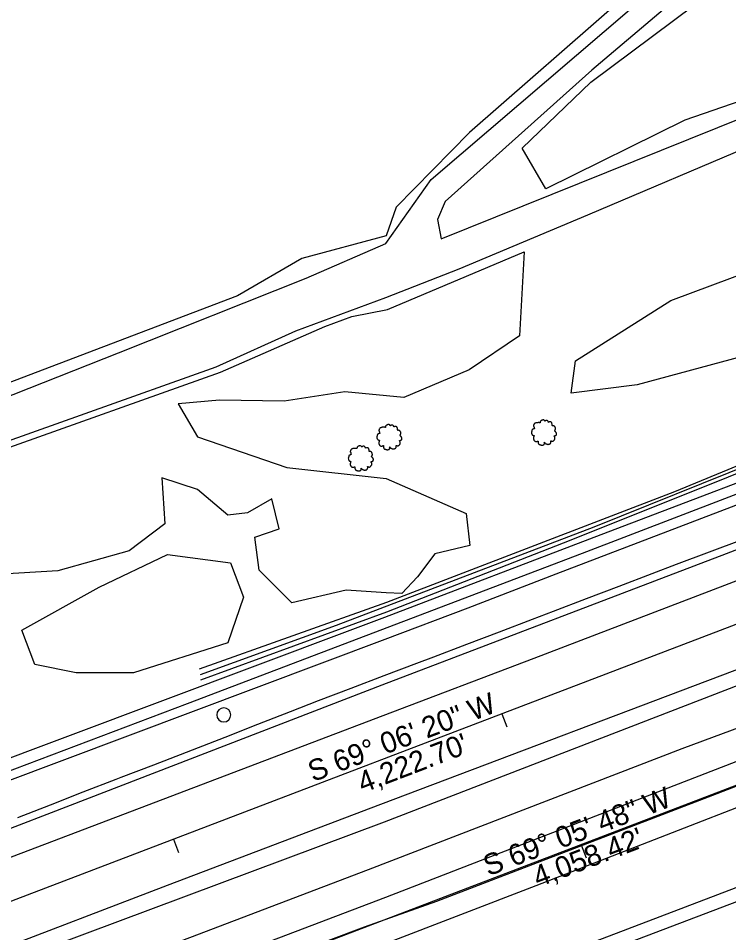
# Model space of a CAD drawing. Extents: x 1901471 to 1963503, y 756461 to 799997.
# Drawn here: x 1907395.6 to 1907597.7, y 759702.1 to 759962.1 of the extents above; entities that cross this region are included whole.
import ezdxf

# ---------------------------------------------------------------- set-up
doc = ezdxf.new("R2010")
doc.units = 0
for name, color, linetype in [('Default', 7, 'Continuous'), ('RD_DTM_BkLn1', 7, 'Continuous'), ('RD_EX_DR_ErosCtrl', 7, 'Continuous'), ('RD_EX_Fence_Other', 7, 'Continuous'), ('RD_EX_H2O', 7, 'Continuous'), ('RD_EX_Road', 7, 'Continuous'), ('RD_EX_UT', 7, 'Continuous'), ('RD_EX_VEG', 7, 'Continuous'), ('RD_HC_Cl', 7, 'Continuous'), ('RD_HC_Data', 7, 'Continuous'), ('RD_HC_Data_Tic', 7, 'Continuous')]:
    doc.layers.add(name, color=color, linetype=linetype)

# ---------------------------------------------------------------- blocks, each defined once
blk = doc.blocks.new('T2')
at = {"layer": 'RD_EX_VEG'}
for points in [[(0.05233333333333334, 7.213166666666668), (-0.24750000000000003, 7.238166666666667), (-0.5723333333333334, 7.138166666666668), (-0.8222500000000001, 7.038250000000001), (-1.0471666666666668, 6.963250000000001), (-1.2720833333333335, 6.863250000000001), (-1.5719166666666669, 6.688416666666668), (-1.7968333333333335, 6.488416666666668), (-1.9218333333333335, 6.2385833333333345), (-1.9718333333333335, 6.013666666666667), (-2.0217500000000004, 5.738833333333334), (-2.0217500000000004, 5.563833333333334), (-2.146666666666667, 5.538833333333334), (-2.296666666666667, 5.563833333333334), (-2.5465000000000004, 5.638833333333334), (-2.796416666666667, 5.638833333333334), (-3.0463333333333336, 5.638833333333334), (-3.3961666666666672, 5.613833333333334), (-3.7460000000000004, 5.613833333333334), (-4.020833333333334, 5.563833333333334), (-4.345750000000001, 5.513916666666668), (-4.720583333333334, 5.389000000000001), (-5.0704166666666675, 5.264000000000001), (-5.37025, 5.014083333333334), (-5.620166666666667, 4.539333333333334), (-5.745166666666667, 4.189500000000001), (-5.895083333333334, 3.9395833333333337), (-5.745166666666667, 3.489833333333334), (-5.570166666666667, 3.139916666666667), (-5.545250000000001, 2.9400000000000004), (-5.470250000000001, 2.5152500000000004), (-5.37025, 2.2903333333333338), (-5.245333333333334, 2.0903333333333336), (-5.320250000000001, 2.065416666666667), (-5.695166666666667, 2.015416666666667), (-5.995000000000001, 1.9155000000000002), (-6.419833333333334, 1.6905833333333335), (-6.644750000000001, 1.465666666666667), (-6.744750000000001, 1.1407500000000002), (-6.769666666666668, 0.7909166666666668), (-6.869583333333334, 0.5910833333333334), (-6.944583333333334, 0.3161666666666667), (-6.969583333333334, 0.2411666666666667), (-7.019583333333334, -0.08366666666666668), (-6.9195833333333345, -0.5335000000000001), (-6.894583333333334, -0.8833333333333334), (-6.769666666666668, -1.1082500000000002), (-6.619750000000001, -1.2830833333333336), (-6.444833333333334, -1.5330000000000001), (-6.045000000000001, -1.7579166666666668), (-5.7201666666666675, -1.8579166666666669), (-5.520250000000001, -1.8828333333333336), (-5.695166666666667, -2.382666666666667), (-5.745166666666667, -2.7325000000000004), (-5.870083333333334, -3.132333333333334), (-5.870083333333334, -3.2072500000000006), (-5.920000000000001, -3.682083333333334), (-5.770166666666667, -4.007000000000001), (-5.695166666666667, -4.38175), (-5.520250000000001, -4.606666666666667), (-5.245333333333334, -4.906583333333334), (-4.9205000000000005, -5.131416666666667), (-4.420666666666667, -5.256416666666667), (-4.020833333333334, -5.231416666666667), (-3.4460833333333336, -5.056500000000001), (-3.1962500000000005, -4.9815000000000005), (-3.2212500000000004, -5.156416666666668), (-3.1962500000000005, -5.531333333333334), (-3.1962500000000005, -5.956083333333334), (-3.0463333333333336, -6.280916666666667), (-2.946333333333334, -6.555833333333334), (-2.796416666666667, -6.805750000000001), (-2.4715000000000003, -7.030583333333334), (-2.07175, -7.1055833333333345), (-1.6469166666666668, -7.2555000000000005), (-1.1970833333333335, -7.330500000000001), (-0.6973333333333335, -7.355500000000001), (-0.09758333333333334, -7.205583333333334), (0.17725000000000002, -7.080583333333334), (0.27725000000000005, -6.905666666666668), (0.47716666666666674, -6.530833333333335), (0.4271666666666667, -6.3059166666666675), (0.4521666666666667, -5.706166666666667), (0.5520833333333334, -5.881166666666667), (0.7270833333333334, -6.231000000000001), (1.2268333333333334, -6.530833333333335), (1.626666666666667, -6.705750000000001), (2.101416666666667, -6.8557500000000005), (2.4013333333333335, -6.930666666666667), (2.8760833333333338, -6.8557500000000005), (3.2510000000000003, -6.780750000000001), (3.6257500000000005, -6.655750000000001), (3.9256666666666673, -6.380916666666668), (4.100583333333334, -6.106000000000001), (4.1505833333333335, -5.831166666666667), (4.2255, -5.456333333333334), (4.275500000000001, -5.281416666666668)], [(4.275500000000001, -5.281416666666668), (4.200583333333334, -5.106416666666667), (4.1505833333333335, -4.856583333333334), (4.2255, -4.881583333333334), (4.4004166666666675, -4.931583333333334), (4.675333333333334, -5.056500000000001), (4.900250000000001, -5.131416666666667), (5.225083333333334, -5.106416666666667), (5.500000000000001, -5.006500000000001), (5.949750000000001, -4.731583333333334), (6.224666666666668, -4.256833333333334), (6.499500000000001, -3.8570000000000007), (6.5745000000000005, -3.5321666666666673), (6.524500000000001, -3.3072500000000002), (6.499500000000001, -2.8075000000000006), (6.299583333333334, -2.5575833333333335), (6.249583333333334, -2.432666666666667), (6.1496666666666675, -2.0328333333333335), (6.224666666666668, -1.9828333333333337), (6.499500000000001, -1.9328333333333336), (6.874333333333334, -1.8079166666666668), (7.149250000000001, -1.6830000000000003), (7.374166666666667, -1.5080000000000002), (7.449083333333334, -1.2830833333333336), (7.424166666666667, -0.8833333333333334), (7.4740833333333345, -0.48350000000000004), (7.399166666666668, -0.3335), (7.299166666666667, -0.1836666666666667), (7.224166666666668, 0.016333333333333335), (7.074250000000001, 0.16616666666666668), (6.974333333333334, 0.3161666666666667), (6.874333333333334, 0.41608333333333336), (6.749416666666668, 0.5660833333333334), (6.5745000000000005, 0.6910000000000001), (6.424583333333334, 0.7410000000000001), (6.374583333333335, 0.8909166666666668), (6.524500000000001, 1.0908333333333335), (6.5745000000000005, 1.1907500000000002), (6.599416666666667, 1.4156666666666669), (6.824416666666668, 1.7655000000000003), (6.874333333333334, 2.1653333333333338), (6.824416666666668, 2.590166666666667), (6.774416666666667, 2.8650833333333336), (6.624416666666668, 3.139916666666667), (6.424583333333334, 3.3898333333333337), (6.299583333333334, 3.5647500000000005), (6.124666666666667, 3.689666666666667), (5.799833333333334, 3.814666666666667), (5.549916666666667, 3.864583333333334), (5.200083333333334, 3.864583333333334), (5.000166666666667, 3.9145833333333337), (5.025166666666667, 3.964583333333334), (5.025166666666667, 4.1145000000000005), (5.025166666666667, 4.389416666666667), (4.950166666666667, 4.839166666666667), (4.800250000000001, 5.339), (4.800250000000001, 5.364000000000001), (4.7002500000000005, 5.613833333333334), (4.475416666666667, 5.813750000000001), (4.3005, 5.913666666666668), (4.100583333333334, 6.038666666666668), (3.850666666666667, 6.063666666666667), (3.5508333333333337, 6.063666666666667), (3.2759166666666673, 6.013666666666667), (3.0760000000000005, 5.913666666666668), (2.9010833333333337, 5.788750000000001), (2.8260833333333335, 5.938666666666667), (2.726166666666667, 6.2385833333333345), (2.676166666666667, 6.3885000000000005), (2.52625, 6.563416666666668), (2.301416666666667, 6.7633333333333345), (1.8515000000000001, 6.888250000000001), (1.2268333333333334, 6.813333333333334), (0.9269166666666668, 6.613416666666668), (0.7770000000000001, 6.438500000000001), (0.7270833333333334, 6.563416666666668), (0.5270833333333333, 6.7633333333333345), (0.4271666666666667, 6.938250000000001), (0.25225000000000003, 7.063250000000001), (0.10233333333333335, 7.163166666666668), (0.0023333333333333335, 7.213166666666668)]]:
    blk.add_spline(points, degree=3, dxfattribs=at)
blk = doc.blocks.new('OP')
at = {"layer": 'Default'}
for centre, start, end in [((7.776250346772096e-18, 0), 90.00000000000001, 270), ((-7.776250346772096e-18, 0), 270, 90)]:
    blk.add_arc(centre, 0.12700000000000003, start, end, dxfattribs=at)

msp = doc.modelspace()

# ---------------------------------------------------------------- linework, layer by layer
at = {"layer": 'RD_DTM_BkLn1'}
for points in [[(1907445.161128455, 759754.0955604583), (1907454.4646346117, 759757.7346724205), (1907463.7681407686, 759761.3737843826), (1907473.0716469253, 759765.0128963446), (1907481.0303058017, 759768.1259647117), (1907490.3682020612, 759771.6701815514), (1907499.7060983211, 759775.2143983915), (1907509.0439945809, 759778.7586152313), (1907513.877923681, 759780.5933425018), (1907523.2173237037, 759784.1478800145), (1907532.5567237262, 759787.7024175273), (1907541.8961237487, 759791.25695504), (1907547.925991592, 759793.551898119), (1907557.2567133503, 759797.1239322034), (1907566.5874351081, 759800.6959662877), (1907575.918156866, 759804.268000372), (1907582.903178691, 759806.9420417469), (1907592.2637629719, 759810.4390555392), (1907601.6243472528, 759813.9360693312)], [(1907395.4999227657, 759734.884367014), (1907404.8157689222, 759738.5059009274), (1907414.1316150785, 759742.12743484), (1907423.4474612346, 759745.7489687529), (1907424.869500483, 759746.3017863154), (1907434.1964820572, 759749.8841695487), (1907443.5234636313, 759753.4665527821), (1907445.161128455, 759754.0955604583)]]:
    msp.add_lwpolyline(points, dxfattribs=at)
at = {"layer": 'RD_EX_DR_ErosCtrl'}
for points in [[(1907823.4400000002, 759957.9400000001), (1907796.7700000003, 759930.9600000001), (1907779.8600000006, 759915.55), (1907755.9500000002, 759900.2100000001), (1907739.1700000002, 759891.32), (1907711.8700000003, 759879.6800000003), (1907683.1900000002, 759868.2200000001), (1907659.1500000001, 759858.83), (1907607.8100000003, 759837.9800000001), (1907582.2700000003, 759827.4600000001), (1907500.3700000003, 759796.0300000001), (1907447.0800000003, 759777.07)], [(1907800.1500000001, 759927.2600000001), (1907789.8800000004, 759915.1200000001), (1907784.8700000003, 759908.1700000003), (1907772.9800000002, 759897.9000000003), (1907757.3200000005, 759887.8800000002), (1907745.1800000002, 759882.1200000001), (1907715.6300000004, 759868.5300000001), (1907673.6800000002, 759852.5100000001), (1907621.7100000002, 759832.0300000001), (1907548.5800000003, 759804.05), (1907523.5400000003, 759794.4000000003), (1907499.9200000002, 759785.4400000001), (1907390.8300000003, 759744.5000000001)], [(1907303.8400000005, 759718.2900000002), (1907490.0000000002, 759788.1300000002), (1907499.9200000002, 759791.82), (1907561.4800000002, 759815.32), (1907629.2200000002, 759841.1700000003), (1907689.9600000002, 759863.9000000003), (1907728.5200000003, 759878.7400000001), (1907764.8400000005, 759899.7800000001), (1907778.4900000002, 759909.6700000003), (1907779.3600000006, 759910.8600000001), (1907767.7200000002, 759902.8400000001), (1907729.4000000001, 759883.5000000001), (1907682.9400000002, 759865.7200000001), (1907629.4700000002, 759844.6200000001), (1907595.0400000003, 759830.5900000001), (1907550.5900000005, 759812.8700000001), (1907500.3700000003, 759793.2800000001), (1907447.5000000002, 759773.8900000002)]]:
    msp.add_lwpolyline(points, dxfattribs=at)
msp.add_lwpolyline([(1907500.0500000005, 759712.1100000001), (1907293.7100000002, 759633.7400000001), (1907133.4900000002, 759573.0900000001), (1907139.0900000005, 759561.8900000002), (1907312.64, 759628.0000000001), (1907413.4100000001, 759666.3900000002), (1907500.0500000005, 759699.05), (1907542.9400000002, 759715.57), (1907643.9000000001, 759754.7900000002), (1907753.4500000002, 759796.9700000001), (1907748.1000000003, 759807.6600000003), (1907688.7500000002, 759784.4700000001), (1907626.7200000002, 759761.0900000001)], close=True, dxfattribs=at)
at = {"layer": 'RD_EX_Fence_Other'}
msp.add_lwpolyline([(1907090.3000000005, 759565.6200000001), (1907179.8800000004, 759599.4800000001), (1907315.3100000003, 759651.6000000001), (1907495.2600000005, 759720.1100000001), (1907584.4500000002, 759754.4900000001), (1907659.4200000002, 759782.2400000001), (1907794.0700000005, 759833.8800000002), (1907898.1100000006, 759873.9900000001), (1908003.39, 759913.6500000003), (1908138.5000000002, 759964.7400000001), (1908273.3000000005, 760016.5300000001), (1908393.1100000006, 760062.05), (1908468.4000000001, 760090.8900000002), (1908587.7400000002, 760136.2600000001), (1908677.2500000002, 760170.6500000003), (1908811.9000000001, 760222.1300000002), (1908930.7800000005, 760267.5100000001), (1909094.9600000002, 760330.7300000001), (1909214.6900000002, 760376.6600000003), (1909288.6200000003, 760404.6900000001)], dxfattribs=at)
at = {"layer": 'RD_EX_H2O'}
for points in [[(1907920.3300000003, 760008.7500000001), (1907864.4700000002, 759985.7300000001), (1907847.5900000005, 759975.07), (1907817.2000000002, 759948.2100000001), (1907788.8100000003, 759919.9700000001), (1907777.4500000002, 759911.6100000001), (1907754.2800000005, 759897.1800000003), (1907707.6300000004, 759876.1600000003), (1907678.3100000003, 759865.2600000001), (1907649.7700000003, 759853.6800000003), (1907605.5700000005, 759836.0300000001), (1907559.3800000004, 759817.4600000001), (1907486.0200000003, 759789.4500000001), (1907447.3500000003, 759775.4800000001)], [(1907788.1500000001, 759919.4900000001), (1907787.5800000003, 759915.7500000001), (1907765.3300000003, 759896.1100000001), (1907731.8700000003, 759878.4600000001), (1907666.6500000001, 759852.06), (1907638.2600000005, 759841.4700000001), (1907556.0000000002, 759809.9400000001), (1907443.6700000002, 759767.2000000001), (1907327.8000000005, 759723.3800000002), (1907218.6800000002, 759684.1700000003), (1907129.9800000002, 759650.6400000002), (1907107.7300000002, 759641.4300000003)], [(1907743.4100000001, 759798.6000000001), (1907698.6700000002, 759781.6700000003), (1907629.6900000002, 759755.2000000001), (1907593.1600000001, 759741.1200000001), (1907514.64, 759711.0200000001), (1907494.0000000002, 759703.7100000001), (1907367.9000000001, 759656.2500000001), (1907259.14, 759614.1300000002), (1907138.9000000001, 759567.3400000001), (1907007.2100000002, 759517.0900000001), (1906848.3200000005, 759456.7100000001), (1906773.14, 759428.4500000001), (1906745.9500000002, 759417.9200000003)]]:
    msp.add_lwpolyline(points, dxfattribs=at)
at = {"layer": 'RD_EX_Road'}
for points in [[(1905899.8000000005, 759123.07), (1906075.6300000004, 759189.9000000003), (1906387.6500000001, 759309.0400000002), (1906672.5800000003, 759418.6500000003), (1906870.2200000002, 759494.1400000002), (1907083.9200000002, 759575.4100000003), (1907263.5100000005, 759645.3900000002), (1907499.7800000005, 759733.6800000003), (1907666.8500000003, 759798.1500000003), (1907826.7000000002, 759859.5200000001), (1907906.4700000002, 759890.05), (1907994.9000000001, 759923.83), (1908090.4300000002, 759959.9300000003), (1908208.2300000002, 760004.3800000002), (1908340.7200000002, 760055.2400000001), (1908444.9100000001, 760095.3500000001), (1908616.5100000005, 760160.2800000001), (1908703.2300000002, 760193.6000000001), (1908792.7400000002, 760227.9900000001), (1908886.1200000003, 760264.2400000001), (1908987.2200000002, 760302.6600000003), (1909099.9200000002, 760345.4000000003), (1909184.1700000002, 760377.9000000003), (1909332.7000000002, 760434.1900000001)], [(1905898.9400000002, 759153.33), (1906088.6700000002, 759225.5200000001), (1906311.9000000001, 759310.0400000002), (1906544.1600000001, 759399.8400000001), (1906708.1900000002, 759461.7900000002), (1906882.2600000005, 759529.2600000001), (1907107.5000000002, 759614.2900000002), (1907382.9000000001, 759719.6300000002), (1907499.4300000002, 759763.83), (1907542.4100000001, 759780.1400000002), (1907689.7300000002, 759836.57), (1907806.7600000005, 759880.8600000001), (1907961.0400000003, 759939.9100000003), (1908055.0300000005, 759976.0100000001), (1908149.64, 760012.2600000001), (1908247.3400000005, 760049.2800000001), (1908337.3200000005, 760083.8400000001), (1908444.7600000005, 760124.57), (1908579.8700000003, 760175.6600000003), (1908714.9800000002, 760227.7600000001), (1908872.2000000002, 760288.05), (1909004.3800000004, 760338.9100000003), (1909100.0700000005, 760375.2400000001), (1909237.0700000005, 760427.6400000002)], [(1905900.2300000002, 759127.57), (1906144.3500000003, 759221.2500000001), (1906390.6600000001, 759315.81), (1906562.7200000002, 759381.5300000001), (1906807.5200000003, 759475.08), (1907034.2600000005, 759561.6200000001), (1907283.5500000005, 759656.5000000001), (1907438.0800000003, 759715.6200000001), (1907498.7700000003, 759738.6900000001), (1907606.5600000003, 759779.4400000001), (1907758.3700000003, 759837.7300000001), (1907924.2500000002, 759900.9500000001), (1908059.6700000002, 759952.7400000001), (1908229.5700000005, 760017.1300000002), (1908367.0000000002, 760070.0000000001), (1908505.5100000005, 760122.4800000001), (1908654.8500000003, 760179.2200000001), (1908778.8300000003, 760226.7600000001), (1908870.8100000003, 760262.2300000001), (1909033.6000000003, 760324.6900000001), (1909100.0700000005, 760349.81), (1909148.4500000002, 760368.1800000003), (1909270.3000000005, 760414.9800000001)], [(1905899.8000000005, 759066.2000000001), (1906068.0300000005, 759131.0000000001), (1906173.6800000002, 759171.4800000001), (1906321.4600000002, 759227.6000000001), (1906507.0800000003, 759298.3600000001), (1906670.3300000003, 759360.57), (1906828.3100000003, 759419.9700000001), (1906997.1500000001, 759485.3), (1907179.8100000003, 759554.9100000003), (1907332.2000000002, 759613.0000000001), (1907445.4200000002, 759656.1200000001), (1907499.39, 759676.6900000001), (1907664.2600000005, 759739.5100000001), (1907822.39, 759800.1200000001), (1907983.9200000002, 759861.6400000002), (1908110.1100000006, 759910.08), (1908269.8100000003, 759970.9500000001), (1908393.9000000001, 760018.7200000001), (1908567.4800000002, 760085.3500000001), (1908722.7300000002, 760144.3900000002), (1908899.4400000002, 760211.8), (1909007.0400000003, 760252.9100000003), (1909099.9800000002, 760288.2500000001), (1909276.7800000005, 760356.0400000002)], [(1907061.0000000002, 759505.2200000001), (1907195.9400000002, 759557.05), (1907359.8400000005, 759620.2400000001), (1907499.39, 759672.9000000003), (1907528.9100000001, 759684.0100000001), (1907662.4300000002, 759734.6700000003), (1907753.0100000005, 759769.4900000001), (1907960.8800000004, 759848.82), (1908117.9600000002, 759908.6400000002), (1908270.8600000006, 759967.4100000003), (1908367.9900000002, 760004.33), (1908565.3800000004, 760079.9900000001), (1908729.0100000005, 760142.1600000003), (1908908.8700000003, 760211.1500000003), (1909099.7200000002, 760284.4500000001), (1909272.4400000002, 760350.2200000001)], [(1907632.6300000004, 760017.58), (1907620.9200000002, 760000.0300000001), (1907558.7600000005, 759947.3700000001), (1907517.0700000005, 759910.07), (1907514.8700000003, 759904.9500000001), (1907515.9700000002, 759899.4600000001), (1907618.0000000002, 759940.4200000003), (1907672.8500000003, 759959.07), (1907714.5400000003, 759979.9100000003), (1907748.9200000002, 759993.4500000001), (1907781.1000000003, 760006.7900000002), (1907867.0400000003, 760034.2200000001), (1907943.1000000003, 760061.2800000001), (1907983.3300000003, 760079.3800000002), (1908027.2100000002, 760102.06), (1908056.4600000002, 760111.56), (1908067.4400000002, 760113.58)], [(1907008.7100000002, 759695.6900000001), (1907113.3000000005, 759734.2700000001), (1907279.3300000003, 759798.4500000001), (1907377.3300000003, 759836.4800000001), (1907451.9300000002, 759862.9900000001), (1907474.6100000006, 759873.2300000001), (1907500.2100000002, 759882.7400000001), (1907521.0900000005, 759890.8700000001), (1907557.6600000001, 759906.2300000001), (1907605.9300000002, 759926.7100000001), (1907649.0800000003, 759940.9700000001), (1907676.14, 759951.9400000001), (1907698.4500000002, 759961.81), (1907733.5600000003, 759978.0900000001), (1907781.4600000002, 759997.1000000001), (1907857.89, 760023.8), (1907954.8000000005, 760057.9900000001), (1908000.1500000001, 760078.1000000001), (1908046.5900000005, 760101.1400000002), (1908067.4400000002, 760105.9000000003)], [(1907028.9900000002, 759593.5200000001), (1907172.7700000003, 759647.8700000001), (1907342.9400000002, 759712.4400000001), (1907405.0900000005, 759736.2700000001), (1907499.1300000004, 759772.6200000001), (1907597.0600000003, 759809.9800000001), (1907677.5800000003, 759840.9200000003), (1907768.3300000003, 759875.4500000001), (1907852.8600000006, 759907.7000000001), (1907905.7000000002, 759928.08), (1907955.0100000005, 759946.4800000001), (1908044.6700000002, 759980.7200000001), (1908188.4500000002, 760035.7600000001), (1908283.6700000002, 760071.8500000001)], [(1907165.5800000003, 759856.9100000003), (1907170.3500000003, 759839.0400000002), (1907174.7400000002, 759817.1000000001), (1907189.0000000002, 759803.2000000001), (1907204.3600000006, 759790.0300000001), (1907225.5700000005, 759786.7400000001), (1907245.3200000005, 759794.4200000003), (1907286.0800000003, 759812.55), (1907347.3500000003, 759836.6600000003), (1907424.14, 759867.0100000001), (1907477.5300000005, 759888.2200000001), (1907500.2100000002, 759898.1000000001), (1907513.0400000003, 759916.2800000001), (1907570.8200000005, 759965.6500000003), (1907618.0000000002, 760006.6100000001), (1907625.3100000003, 760020.5100000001)]]:
    msp.add_lwpolyline(points, dxfattribs=at)
at = {"layer": 'RD_EX_VEG'}
for points in [[(1907696.1700000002, 759977.05), (1907665.8500000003, 759959.8900000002), (1907622.3500000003, 759945.9200000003), (1907585.2400000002, 759933.1500000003), (1907545.7400000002, 759913.6000000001), (1907538.9600000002, 759925.1700000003), (1907558.5100000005, 759943.9300000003), (1907599.6100000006, 759974.6500000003)], [(1907568.2600000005, 759968.4000000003), (1907524.0200000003, 759929.6300000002), (1907503.1700000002, 759908.4200000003), (1907500.3000000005, 759900.2900000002), (1907476.3200000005, 759893.7900000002), (1907458.0400000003, 759883.2300000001), (1907330.8600000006, 759834.8800000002)], [(1907390.1800000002, 759839.1400000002), (1907453.1600000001, 759861.4900000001), (1907482.8300000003, 759874.4900000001), (1907490.5500000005, 759877.3400000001), (1907500.7000000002, 759879.3700000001), (1907539.5700000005, 759895.6900000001), (1907538.2600000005, 759871.8700000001), (1907523.8600000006, 759862.1800000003), (1907505.2700000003, 759854.33), (1907488.5200000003, 759855.9000000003), (1907471.2400000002, 759853.2800000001), (1907452.9100000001, 759853.5400000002), (1907441.1300000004, 759852.5000000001), (1907446.6300000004, 759843.07), (1907472.0200000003, 759834.4300000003), (1907500.3000000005, 759831.2900000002), (1907523.0700000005, 759821.3400000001), (1907524.1200000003, 759812.1800000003), (1907514.1700000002, 759809.82), (1907509.2000000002, 759803.2800000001), (1907504.7500000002, 759798.57), (1907500.3000000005, 759798.7100000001), (1907488.9200000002, 759799.5300000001), (1907473.4800000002, 759795.8700000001), (1907464.14, 759805.2100000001), (1907462.9200000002, 759814.56), (1907469.8200000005, 759817.0000000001), (1907467.7900000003, 759825.5300000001), (1907460.8800000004, 759821.4700000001), (1907455.2000000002, 759820.8600000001), (1907446.6600000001, 759828.1700000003), (1907436.5000000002, 759831.4200000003), (1907437.3200000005, 759818.4200000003), (1907427.1600000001, 759810.7000000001), (1907406.8400000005, 759805.0100000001), (1907389.3700000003, 759804.0000000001)]]:
    msp.add_lwpolyline(points, dxfattribs=at)
for points in [[(1907554.1200000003, 759864.7200000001), (1907581.2500000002, 759881.8800000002), (1907628.3400000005, 759899.4300000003), (1907659.8600000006, 759913.0000000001), (1907696.5700000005, 759919.7800000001), (1907716.1200000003, 759902.2300000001), (1907701.3600000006, 759894.2500000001), (1907664.6500000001, 759881.08), (1907623.5500000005, 759862.32), (1907601.6000000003, 759865.9200000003), (1907571.6800000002, 759857.9400000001), (1907552.9200000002, 759855.5400000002)], [(1907396.6800000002, 759788.1500000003), (1907418.6300000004, 759800.3400000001), (1907438.1300000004, 759809.6800000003), (1907456.0100000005, 759807.2500000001), (1907459.6700000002, 759797.4900000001), (1907455.2000000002, 759784.4900000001), (1907428.3800000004, 759775.9600000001), (1907412.1300000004, 759775.9600000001), (1907400.3400000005, 759778.4000000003)]]:
    msp.add_lwpolyline(points, close=True, dxfattribs=at)
at = {"layer": 'RD_HC_Cl'}
for p, q in [((1909479.0478167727, 760507.1843995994), (1905534.035931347, 759001.1671497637)), ((1909452.059995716, 760451.3866915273), (1905660.7541935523, 759003.369494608))]:
    msp.add_line(p, q, dxfattribs=at)
at = {"layer": 'RD_HC_Data_Tic'}
for p, q in [((1907533.212836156, 759764.3574750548), (1907534.639427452, 759760.6205194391)), ((1907439.7889457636, 759728.6926926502), (1907441.2155370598, 759724.9557370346)), ((1907555.7278774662, 759727.1186789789), (1907557.1550516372, 759723.3819459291))]:
    msp.add_line(p, q, dxfattribs=at)

# ---------------------------------------------------------------- block references
at = {"layer": 'RD_EX_UT', "xscale": 15.748031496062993, "yscale": 15.748031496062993}
msp.add_blockref('OP', (1907454.1000000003, 759764.05), dxfattribs=at)
at = {"layer": 'RD_EX_VEG', "xscale": 0.4921259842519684, "yscale": 0.4921259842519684}
for p in [(1907501.0800000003, 759843.07), (1907545.0700000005, 759844.3800000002), (1907492.9700000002, 759837.05)]:
    msp.add_blockref('T2', p, dxfattribs=at)

# ---------------------------------------------------------------- texts
at = {"layer": 'RD_HC_Data'}
for s, height, rotation, p in [('S 69%%d 06\' 20" W', 6.000000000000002, 20.894469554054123, (1907479.479359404, 759744.9149882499)), ("4,222.70'", 6.000000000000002, 20.894469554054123, (1907493.5964387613, 759741.7410951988)), ('S 69%%d 05\' 48" W', 6, 20.903406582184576, (1907529.34602481, 759718.1130855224)), ("4,058.42'", 6, 20.903406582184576, (1907543.4635990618, 759714.9413945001))]:
    msp.add_text(s, height=height, rotation=rotation, dxfattribs=at).set_placement(p)

doc.saveas('drawing.dxf')
